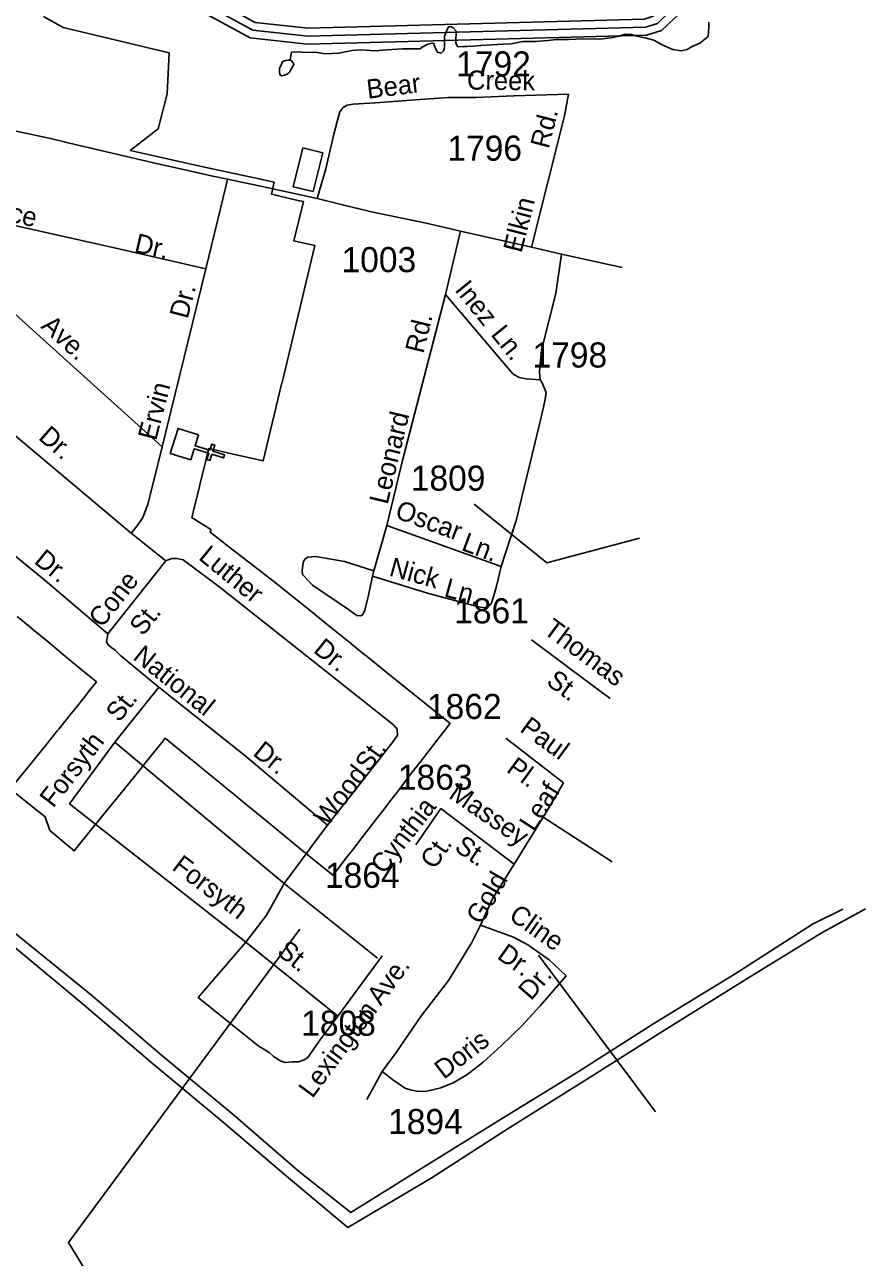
# Model space of a CAD drawing. Extents: x 2260773 to 2342389, y 552869 to 618546.
# Drawn here: x 2326468 to 2330654, y 591578 to 597717 of the extents above; entities that cross this region are included whole.
import ezdxf

# ---------------------------------------------------------------- set-up
doc = ezdxf.new("R2010")
doc.units = 0
for name, color, linetype in [('Exist Boundary Political City Limit New', 7, 'Continuous'), ('Exist Cultural Church CELL', 7, 'Continuous'), ('Exist Hydrographic Buffer Line', 7, 'Continuous'), ('Exist Hydrographic Lake Shore', 7, 'Continuous'), ('Exist Hydrographic Misc Water Feature', 7, 'Continuous'), ('Exist Road Non-System Type 51', 7, 'Continuous'), ('Exist Road Non-System Type 51 Label', 7, 'Continuous'), ('Exist Road Secondary Type 51 Attributed', 7, 'Continuous'), ('Exist Road Secondary Type 51 Label', 7, 'Continuous'), ('Exist Road Secondary Type 51 Number Label', 7, 'Continuous'), ('Exist Utilities Electrical Transmission Line', 7, 'Continuous'), ('Map Preparation Boundary City Limit Buffer Line', 7, 'Continuous')]:
    doc.layers.add(name, color=color, linetype=linetype)

msp = doc.modelspace()

# ---------------------------------------------------------------- linework, layer by layer
at = {"layer": 'Exist Boundary Political City Limit New'}
for points in [[(2326561.5, 597757.9), (2326660.2, 597703.4), (2327187.8, 597576.2), (2327177.2, 597372.8), (2327133, 597197.7), (2326993.8, 597091.1), (2327083.2, 597070.6), (2327186.2, 597047.2), (2327319.5, 597017.5), (2327395.5, 597001), (2327612.5, 596953.4), (2327709.8, 596932.2), (2327697, 596872.4), (2327829, 596842), (2327856.5, 596835.7), (2327808.2, 596640.4), (2327904.5, 596618.5), (2327913.5, 596616.5), (2327749.8, 595935.6), (2327749, 595933.1), (2327655.8, 595544.8), (2327500, 595580.4), (2327385, 595606.7), (2327380.2, 595587.9), (2327375.5, 595567.9), (2327374, 595562.4), (2327368, 595537.6), (2327361.8, 595512), (2327341, 595426.6), (2327338, 595414.8), (2327314.2, 595317.2), (2327300.8, 595261.6), (2327306.8, 595257.9), (2327311, 595255.2), (2327394.5, 595203.7), (2327392.8, 595195.1), (2327391.8, 595190.2), (2327414, 595172.7), (2327458.8, 595137.4), (2327500, 595105.1), (2327526, 595085.8), (2327629.8, 595005.3), (2327636.5, 595000), (2327723.5, 594931.9), (2327740.2, 594918.9), (2327744, 594915.9), (2327856, 594826.6), (2327917.8, 594776.9), (2327965, 594738.8), (2328074.2, 594650.6), (2328092, 594636.3), (2328096.5, 594632.6), (2328107.5, 594623.6), (2328119.5, 594613.6), (2328147.2, 594590.8), (2328183, 594561.4), (2328275, 594487.8), (2328291.5, 594474.6), (2328324.8, 594447.8)], [(2327942, 597032.9), (2327904.8, 596886.9), (2327806, 596909.9), (2327853.8, 597102.8), (2327953.5, 597078.5), (2327942, 597032.9)], [(2326408, 593924.8), (2326474, 594005.8), (2326511.2, 594051.1), (2326545.8, 594093.8), (2326575.2, 594130.6), (2326630.8, 594199.8), (2326638, 594208.9), (2326701.2, 594287.8), (2326717.8, 594308.2), (2326763.8, 594365.5), (2326791.5, 594400.4), (2326826.2, 594443.8), (2326781, 594481.3), (2326766.8, 594493), (2326662.2, 594579.3), (2326585, 594643.1), (2326515.8, 594700.2), (2326508, 594706.6), (2326494.5, 594717.8), (2326431, 594770.1)], [(2328324.8, 594447.8), (2328400.5, 594386.8), (2328586.5, 594237.2), (2328577.5, 594225.6), (2328573, 594219.6), (2328515.5, 594145.2), (2328453.8, 594065.1), (2328443, 594051), (2328405.2, 594002.1), (2328357, 593939.2), (2328337.5, 593914), (2328317.8, 593888.4), (2328285, 593846), (2328272.8, 593830.1), (2328251, 593801.8), (2328220, 593761.5), (2328187.8, 593719.6), (2328147.8, 593668), (2328100.5, 593606.6), (2328077.5, 593576.9), (2328054.5, 593547.1), (2328030.8, 593516.7), (2328002.5, 593480.8), (2327883.2, 593577.3), (2327839, 593614.5), (2327724, 593709), (2327713, 593718.1), (2327604.2, 593806.8), (2327561.8, 593841.8), (2327500, 593892.4), (2327494, 593897.2), (2327438, 593943), (2327385, 593986.4), (2327328.2, 594032.6), (2327276.8, 594074.7), (2327168.5, 594163.1), (2327152.5, 594143), (2327073.8, 594045.2), (2327037, 593998.7), (2326993.8, 593945.8), (2326943.2, 593884.4), (2326904.8, 593837.5), (2326847.5, 593767.6), (2326809, 593721.1), (2326715.5, 593602.1), (2326593.5, 593704.1), (2326570, 593772), (2326507, 593822.4), (2326396.8, 593910.8)]]:
    msp.add_lwpolyline(points, dxfattribs=at)
at = {"layer": 'Exist Cultural Church CELL'}
msp.add_lwpolyline([(2327334, 595674.6), (2327317.2, 595620.3), (2327389.8, 595597.5), (2327399.4, 595628.1), (2327414.6, 595623.3), (2327405.1, 595592.8), (2327462.5, 595574.8), (2327457.7, 595559.5), (2327400.3, 595577.5), (2327390.7, 595546.9), (2327375.5, 595551.7), (2327385, 595582.2), (2327312.4, 595605), (2327295.1, 595550), (2327193.5, 595581.7), (2327232.4, 595706.4)], close=True, dxfattribs=at)
at = {"layer": 'Exist Hydrographic Buffer Line'}
for points in [[(2327876.1, 597659.7), (2327603.6, 597689.7), (2327215.4, 597902.1), (2327052.4, 598101.4), (2327002.2, 598173.5), (2326898.6, 598294.2), (2326753.7, 598385.8), (2326773.2, 598452.7), (2326913, 598468.3), (2326998.1, 598441.3), (2327236.2, 598271), (2327736.7, 598041), (2328045.1, 597974.9), (2328605.7, 598006.2), (2329044.5, 598120.1), (2329557.1, 598323.3), (2329691.7, 598323.1), (2329718.9, 598234.2), (2329746, 598032.9), (2329707.7, 597843.9), (2329688, 597789), (2329618.7, 597723.2), (2329559, 597704.8), (2327876.1, 597659.7)], [(2327877.8, 597699.7), (2327615.9, 597728.6), (2327241.5, 597933.5), (2327084.4, 598125.5), (2327035.2, 598196.3), (2326929.2, 598320.2), (2326799.2, 598406.7), (2326910.1, 598427.2), (2326980, 598405), (2327213, 598238.5), (2327720.1, 598004.6), (2328036.9, 597935.8), (2328608.2, 597966.2), (2329054.8, 598081.4), (2329564.7, 598283.3), (2329676.3, 598283.2), (2329679.4, 598227.9), (2329705.4, 598034.3), (2329669.1, 597854.7), (2329653.7, 597811.4), (2329597.9, 597758.7), (2329552.4, 597744.7), (2327877.8, 597699.7)]]:
    msp.add_lwpolyline(points, dxfattribs=at)
at = {"layer": 'Exist Hydrographic Lake Shore'}
msp.add_lwpolyline([(2329786.4, 598031.6), (2329746.4, 597833.1), (2329722.4, 597766.4), (2329639.4, 597687.7), (2329565.3, 597664.9), (2327874.5, 597619.6), (2327591.5, 597650.8), (2327189.4, 597870.8), (2327020.4, 598077.3), (2326969.4, 598150.7), (2326868.5, 598268.1), (2326708.4, 598366.6), (2326750.7, 598472.2), (2326885.5, 598504.4)], dxfattribs=at)
at = {"layer": 'Exist Hydrographic Misc Water Feature'}
for points in [[(2329875.4, 597728.7), (2329875.8, 597702.6), (2329873.7, 597680.6), (2329872.3, 597658.5), (2329830.9, 597624.2), (2329792.7, 597607.6), (2329767.1, 597593.7), (2329737.2, 597587.2), (2329695.1, 597592.8), (2329642.4, 597616.1), (2329600.6, 597639.8), (2329558.2, 597651.5), (2329508.3, 597661), (2329490.5, 597668.5), (2329458.5, 597670.1), (2329426.7, 597659.9), (2329398.4, 597653.6), (2329332.8, 597644.9), (2329248.7, 597646.1), (2329177, 597643.2), (2329116.9, 597642.4), (2329073.2, 597638.1), (2329012.9, 597633.4), (2328984.8, 597633.1), (2328949.2, 597632.8), (2328891.1, 597622), (2328851.4, 597619.6), (2328795.2, 597617.1), (2328739.2, 597612.5), (2328701.3, 597610.1), (2328669.5, 597607.9), (2328653.3, 597607.6), (2328625.2, 597607.3), (2328614.9, 597625.1), (2328614.7, 597649.1), (2328616.8, 597669), (2328617, 597685.2), (2328602.6, 597701.2), (2328590.3, 597707.1), (2328578.4, 597706.8), (2328568.4, 597684.8), (2328559, 597658.6), (2328559.2, 597636.8), (2328559.6, 597610.7), (2328557.7, 597592.7), (2328551.8, 597584.3), (2328541.9, 597574.4), (2328523.9, 597580), (2328513.6, 597598.2), (2328503.2, 597624.1), (2328489.4, 597623.7), (2328475.5, 597619.7), (2328447.2, 597605.3), (2328438, 597597.4), (2328349.8, 597596.5), (2328271.7, 597591.6), (2328212.2, 597586.8), (2328139.8, 597592), (2328099.6, 597587.8), (2328032.2, 597574.9), (2327966.1, 597572.3), (2327914.3, 597579.7), (2327866.3, 597579.2), (2327830.4, 597580.9), (2327796.2, 597580.4)], [(2327790.4, 597540.3), (2327792.5, 597552.6), (2327796.2, 597580.4)], [(2327790.4, 597540.3), (2327794.7, 597538.4), (2327806.4, 597524.5), (2327808.5, 597518.5), (2327797, 597498.3), (2327787.3, 597480.4), (2327783.2, 597476.5), (2327776.9, 597472.2), (2327761.5, 597466), (2327747.1, 597462), (2327739.4, 597467.7), (2327737.1, 597485.9), (2327736.9, 597499.7), (2327744.7, 597516), (2327750.6, 597528.1), (2327754.5, 597534), (2327766.6, 597538.2), (2327780.6, 597540.2), (2327790.4, 597540.3)], [(2328098.4, 588265), (2328445.1, 588530.3), (2328421, 588896.1), (2328392.4, 588941.7), (2327610.4, 590102.8), (2327462.1, 590321), (2327427.5, 590378.5), (2327389.7, 590386.3), (2327386.5, 590473.9), (2327388.9, 590478), (2327376.2, 590520.1), (2326686.2, 591651.9), (2327839, 593211.7)]]:
    msp.add_lwpolyline(points, dxfattribs=at)
at = {"layer": 'Exist Road Non-System Type 51'}
for p, q in [((2327370.6, 596501.3), (2327471.8, 596917.6)), ((2327471.8, 596917.6), (2327479, 596947.4)), ((2328563.4, 596373.6), (2328638.2, 596687.9)), ((2327153, 595614.7), (2327370.6, 596501.3)), ((2326998.9, 595184.8), (2327171.7, 595046.2)), ((2328207.3, 594996.8), (2328272.4, 595223.2)), ((2328841.3, 595018), (2328272.4, 595223.2)), ((2326882.3, 594683.2), (2327171.7, 595046.2)), ((2328200.1, 594970), (2328207.3, 594996.8)), ((2327136.6, 594417.3), (2326916.6, 594143.2)), ((2326916.6, 594143.2), (2326691, 593836.4)), ((2327061.6, 594022.2), (2326916.6, 594143.2)), ((2327082.5, 594004.8), (2327061.6, 594022.2)), ((2327760.2, 593439.3), (2327082.5, 594004.8)), ((2327895.2, 593621.9), (2327975.4, 593730.5)), ((2327760.2, 593439.3), (2327884.3, 593607.2)), ((2327884.3, 593607.2), (2327895.2, 593621.9)), ((2327672.3, 593281.4), (2327760.2, 593439.3)), ((2328224.8, 593067.4), (2327760.2, 593439.3)), ((2327569.8, 593148.5), (2327672.3, 593281.5)), ((2327569.8, 593148.5), (2328027.4, 592779.5)), ((2328027.4, 592779.5), (2328248.1, 593079.7))]:
    msp.add_line(p, q, dxfattribs=at)
for points in [[(2327370.6, 596501.3), (2326921.5, 596603.2), (2326486.2, 596702.7), (2326221.3, 596760.6), (2326178.9, 596768.8), (2326151.2, 596767.2), (2326126.7, 596762.3), (2326095.7, 596746), (2326058.2, 596728), (2325988.1, 596666)], [(2325988.1, 596666), (2326593, 596119.5), (2327153, 595614.7)], [(2329035.4, 595948.1), (2329031.7, 595989.2), (2329041, 596095.8), (2329113.9, 596378.3), (2329142, 596574.7)], [(2328272.4, 595223.2), (2328349.3, 595545.9), (2328563.4, 596373.6)], [(2328563.4, 596373.6), (2328899, 595978), (2328930.7, 595959.3), (2328966.3, 595953.7), (2329035.4, 595948.1)], [(2326136.5, 595931.9), (2326383.5, 595702.7), (2326998.9, 595184.8)], [(2329035.4, 595948.1), (2329044.8, 595933.1), (2329051.3, 595917.2), (2329064.4, 595885.4), (2329058.8, 595842.4), (2329040.1, 595761.9), (2329008.3, 595631), (2328915.8, 595248.4), (2328841.3, 595018)], [(2326998.9, 595184.8), (2327016.8, 595206), (2327034.8, 595230.5), (2327054.3, 595259.9), (2327082, 595326.7), (2327153, 595614.7)], [(2325790.9, 595586.1), (2326571, 594949.1), (2326882.3, 594683.2)], [(2327171.7, 595046.2), (2327199.4, 595059.2), (2327227.1, 595059.2), (2327258.1, 595051.1), (2327277.8, 595036.2), (2327442.3, 594914), (2328305.5, 594229.7), (2328322.7, 594207.7), (2328324.4, 594177.8), (2328303.1, 594146.5), (2328268.9, 594102.5), (2327975.4, 593730.5)], [(2328207.3, 594996.8), (2328060.6, 595044.1), (2327918.8, 595068.6), (2327878.1, 595064.4), (2327864.8, 595056.1), (2327857.4, 595042.8), (2327854, 595025.3), (2327849.9, 594997.1), (2327852.4, 594978.8), (2327885.6, 594943.8), (2327902.2, 594926.4), (2328075.3, 594807.6), (2328122.4, 594774.8), (2328138.3, 594772.8), (2328144.8, 594775.1), (2328152.3, 594780.1), (2328161.7, 594801.1), (2328180.1, 594875.3), (2328200.1, 594970)], [(2328200.1, 594970), (2328474.3, 594885.2), (2328722.3, 594819.1), (2328755.9, 594812.9), (2328777.1, 594821.6), (2328790.8, 594832.9), (2328799.6, 594857.8), (2328815.8, 594913.9), (2328841.3, 595018)], [(2327136.6, 594417.3), (2326947.5, 594574.4), (2326918.2, 594601.6), (2326903, 594613.6), (2326884.5, 594627.7), (2326875.8, 594644), (2326882.3, 594683.2)], [(2327975.4, 593730.5), (2327564.6, 594078), (2327136.6, 594417.3)], [(2326691, 593836.4), (2327569.8, 593148.5)], [(2327569.8, 593148.5), (2327332.9, 592872.1), (2327629.2, 592633.4), (2327685.7, 592597.8), (2327707.9, 592578.1), (2327723.9, 592568.4), (2327740, 592556.6), (2327766.1, 592548.9), (2327800, 592551.2), (2327832, 592551.5), (2327860, 592561.9), (2327877.9, 592574), (2327934.8, 592654.5), (2328027.4, 592779.5)]]:
    msp.add_lwpolyline(points, dxfattribs=at)
at = {"layer": 'Exist Road Secondary Type 51 Attributed'}
for p, q in [((2329152.2, 593941.7), (2328864.6, 594163.1)), ((2329049.5, 593770.9), (2328906.5, 593536.1)), ((2329049.5, 593770.9), (2329393.2, 593547.1)), ((2328247.9, 592504.3), (2328172.1, 592363.6))]:
    msp.add_line(p, q, dxfattribs=at)
for points in [[(2325729, 597334), (2326056.7, 597264.5), (2326066.3, 597262.4), (2326605.2, 597148.1), (2326692.1, 597127.6), (2327131.8, 597024.1), (2327273.6, 596993.1), (2327397.5, 596963.7), (2327479, 596947.4), (2327673.3, 596906.5), (2327925.3, 596850.7)], [(2327925.3, 596850.7), (2327967.7, 596999), (2328007.2, 597171.4), (2328024.1, 597234.9), (2328038.2, 597283), (2328053.8, 597304.2), (2328073.5, 597315.5), (2328103.2, 597321.1), (2328214.7, 597328.2), (2328413.8, 597342.3), (2328577.6, 597353.6), (2328714.5, 597353.6), (2328903.7, 597362.1), (2329175.8, 597371.6)], [(2328991.5, 596609.3), (2329156.7, 597263.5), (2329175.8, 597371.6)], [(2327925.3, 596850.7), (2328057.3, 596817.5), (2328209.8, 596782.2), (2328461.1, 596729.9), (2328638.2, 596687.9), (2328991.5, 596609.3)], [(2328991.5, 596609.3), (2329142, 596574.7), (2329443, 596507.4)], [(2329384.5, 594360.7), (2329294.5, 594427.2), (2328992.6, 594653.3)], [(2329152.2, 593941.7), (2329100.1, 593853.1), (2329049.5, 593770.9)], [(2328539.8, 593812.8), (2328416.6, 593632.5)], [(2328906.5, 593536.1), (2328539.8, 593812.8)], [(2328906.5, 593536.1), (2328799.8, 593366.1), (2328737.4, 593232.4)], [(2328737.4, 593232.4), (2328694.7, 593145.5), (2328579.3, 592957.5), (2328444.2, 592782.2), (2328318.4, 592597.8), (2328247.9, 592504.3)], [(2328737.4, 593232.4), (2328901.9, 593173.4), (2328973.6, 593134.6), (2329080, 593059.5), (2329164.9, 592980.8)], [(2329164.9, 592980.8), (2329035.4, 592830.3), (2328941.8, 592729.8), (2328842, 592632.3), (2328751.2, 592550.4), (2328669.2, 592487.1), (2328601.9, 592446.7), (2328541, 592423), (2328470.4, 592406.3), (2328447.3, 592404.3), (2328421.1, 592405.3), (2328394, 592410.1), (2328365.2, 592419.7), (2328305.8, 592458.7), (2328247.9, 592504.3)]]:
    msp.add_lwpolyline(points, dxfattribs=at)
at = {"layer": 'Exist Road Secondary Type 51 Number Label'}
msp.add_line((2329026.6, 593082.9), (2329609.1, 592303.1), dxfattribs=at)
msp.add_lwpolyline([(2329529.2, 595159.3), (2329068.9, 595037.1), (2328707.1, 595328.4)], dxfattribs=at)
at = {"layer": 'Exist Utilities Electrical Transmission Line'}
for points in [[(2330654.4, 593313.5), (2330431.7, 593191.3), (2330042.5, 592951.1), (2329641.5, 592701), (2329266.3, 592463), (2328871.1, 592216.8), (2328491.9, 591972.9), (2328076.7, 591726.6), (2327782.3, 591973.4), (2327457.5, 592249.7), (2327102.5, 592545.7), (2326753.5, 592843.9), (2326416.6, 593123.9), (2326227.5, 593265.7), (2326227.2, 593265.9), (2325941, 593496.5), (2325223.1, 594078.4), (2325170.8, 594113.9), (2325159.1, 594093.9), (2324990.8, 593578.3), (2324880.3, 593249.3), (2324558.9, 592512.2)], [(2326329.2, 593267), (2326442.1, 593174.2), (2326801.1, 592884.2), (2327150.1, 592584.2), (2327507.1, 592290.2), (2327829.8, 592009.7), (2328091.9, 591800.7), (2328449.4, 592024.5), (2328842.6, 592268.5), (2329229.8, 592504.6), (2329601, 592742.4), (2330006.1, 592990.6), (2330391.3, 593236.6), (2330542.4, 593312.4)]]:
    msp.add_lwpolyline(points, dxfattribs=at)
at = {"layer": 'Map Preparation Boundary City Limit Buffer Line'}
for points in [[(2326561.5, 597757.9), (2326660.2, 597703.4), (2327187.8, 597576.2), (2327177.2, 597372.8), (2327133, 597197.7), (2326993.8, 597091.1), (2327083.2, 597070.6), (2327186.2, 597047.2), (2327319.5, 597017.5), (2327395.5, 597001), (2327612.5, 596953.4), (2327709.8, 596932.2), (2327697, 596872.4), (2327829, 596842), (2327856.5, 596835.7), (2327808.2, 596640.4), (2327904.5, 596618.5), (2327913.5, 596616.5), (2327749.8, 595935.6), (2327749, 595933.1), (2327655.8, 595544.8), (2327500, 595580.4), (2327385, 595606.7), (2327380.2, 595587.9), (2327375.5, 595567.9), (2327374, 595562.4), (2327368, 595537.6), (2327361.8, 595512), (2327341, 595426.6), (2327338, 595414.8), (2327314.2, 595317.2), (2327300.8, 595261.6), (2327306.8, 595257.9), (2327311, 595255.2), (2327394.5, 595203.7), (2327392.8, 595195.1), (2327391.8, 595190.2), (2327414, 595172.7), (2327458.8, 595137.4), (2327500, 595105.1), (2327526, 595085.8), (2327629.8, 595005.3), (2327636.5, 595000), (2327723.5, 594931.9), (2327740.2, 594918.9), (2327744, 594915.9), (2327856, 594826.6), (2327917.8, 594776.9), (2327965, 594738.8), (2328074.2, 594650.6), (2328092, 594636.3), (2328096.5, 594632.6), (2328107.5, 594623.6), (2328119.5, 594613.6), (2328147.2, 594590.8), (2328183, 594561.4), (2328275, 594487.8), (2328291.5, 594474.6), (2328324.8, 594447.8)], [(2327942, 597032.9), (2327904.8, 596886.9), (2327806, 596909.9), (2327853.8, 597102.8), (2327953.5, 597078.5), (2327942, 597032.9)], [(2326408, 593924.8), (2326474, 594005.8), (2326511.2, 594051.1), (2326545.8, 594093.8), (2326575.2, 594130.6), (2326630.8, 594199.8), (2326638, 594208.9), (2326701.2, 594287.8), (2326717.8, 594308.2), (2326763.8, 594365.5), (2326791.5, 594400.4), (2326826.2, 594443.8), (2326781, 594481.3), (2326766.8, 594493), (2326662.2, 594579.3), (2326585, 594643.1), (2326515.8, 594700.2), (2326508, 594706.6), (2326494.5, 594717.8), (2326431, 594770.1)], [(2328324.8, 594447.8), (2328400.5, 594386.8), (2328586.5, 594237.2), (2328577.5, 594225.6), (2328573, 594219.6), (2328515.5, 594145.2), (2328453.8, 594065.1), (2328443, 594051), (2328405.2, 594002.1), (2328357, 593939.2), (2328337.5, 593914), (2328317.8, 593888.4), (2328285, 593846), (2328272.8, 593830.1), (2328251, 593801.8), (2328220, 593761.5), (2328187.8, 593719.6), (2328147.8, 593668), (2328100.5, 593606.6), (2328077.5, 593576.9), (2328054.5, 593547.1), (2328030.8, 593516.7), (2328002.5, 593480.8), (2327883.2, 593577.3), (2327839, 593614.5), (2327724, 593709), (2327713, 593718.1), (2327604.2, 593806.8), (2327561.8, 593841.8), (2327500, 593892.4), (2327494, 593897.2), (2327438, 593943), (2327385, 593986.4), (2327328.2, 594032.6), (2327276.8, 594074.7), (2327168.5, 594163.1), (2327152.5, 594143), (2327073.8, 594045.2), (2327037, 593998.7), (2326993.8, 593945.8), (2326943.2, 593884.4), (2326904.8, 593837.5), (2326847.5, 593767.6), (2326809, 593721.1), (2326715.5, 593602.1), (2326593.5, 593704.1), (2326570, 593772), (2326507, 593822.4), (2326396.8, 593910.8)]]:
    msp.add_lwpolyline(points, dxfattribs=at)

# ---------------------------------------------------------------- texts
at = {"layer": 'Exist Road Non-System Type 51 Label'}
for s, rotation, p in [('Inez', 308.92814, (2328606.1, 596395.6)), ('Rd.', 76.41857, (2328453.9, 596075.3)), ('Ln.', 308.92814, (2328785.5, 596173.5)), ('Leonard', 76.41857, (2328275.2, 595323.4)), ('Oscar', 339.72718, (2328306.8, 595262.5)), ('Ln.', 339.72718, (2328638.2, 595101.5)), ('Nick', 344.65571, (2328278.4, 594973.9)), ('Ln.', 344.65571, (2328552, 594870.8)), ('Forsyth', 322.67682, (2327196.6, 593512.9)), ('St.', 321.11766, (2327719.7, 593090.9)), ('Ave.', 53.67771, (2328241.5, 592827.2)), ('Lexington', 53.46942, (2327900.7, 592366.1))]:
    msp.add_text(s, height=95, rotation=rotation, dxfattribs=at).set_placement(p)
at = {"layer": 'Exist Road Secondary Type 51 Label'}
for s, rotation, p in [('Bear', 7.19114, (2328177, 597347.8)), ('Creek', 359.35171, (2328670.5, 597393.9)), ('Rd.', 75.52142, (2329076.7, 597095.4)), ('Force', 346.97379, (2326201.1, 596780.8)), ('Elkin', 75.52142, (2328941.8, 596576.5)), ('Dr.', 346.97379, (2327009.8, 596586.3)), ('Dr.', 75.47106, (2327279.5, 596247.8)), ('Ave.', 317.51362, (2326544.7, 596209.8)), ('Ervin', 75.47106, (2327122.5, 595641.7)), ('Dr.', 318.82529, (2326531.8, 595655.5)), ('Luther', 320.73621, (2327329.1, 595057.8)), ('Dr.', 320.77667, (2326510.2, 595038.6)), ('Cone', 51.85205, (2326853.4, 594709)), ('St.', 51.85205, (2327057, 594668)), ('Thomas', 323.41974, (2329045.5, 594689.8)), ('National', 321.38776, (2327001.7, 594559.7)), ('Dr.', 321.09476, (2327900.7, 594594.9)), ('St.', 323.41974, (2329060.7, 594435)), ('St.', 52.07704, (2326939.5, 594238.4)), ('Paul', 323.83072, (2328928.8, 594200.8)), ('Forsyth', 52.2314, (2326610.1, 593812.3)), ('Dr.', 321.38776, (2327599.5, 594082.3)), ('St.', 53.89576, (2328182.7, 593989.1)), ('Pl.', 323.83072, (2328862, 593999.4)), ('Wood', 52.36415, (2327976.2, 593720.2)), ('Leaf', 57.28468, (2329004.5, 593693.5)), ('Massey', 325.69931, (2328574.6, 593869)), ('Cynthia', 52.12869, (2328257.7, 593481.4)), ('Ct.', 55.83922, (2328509.9, 593505.4)), ('St.', 325.69931, (2328603.1, 593607.5)), ('Gold', 60.02733, (2328743.3, 593230.1)), ('Cline', 324.7689, (2328873.5, 593265.6)), ('Dr.', 324.7689, (2328815.3, 593069.8)), ('Dr.', 49.28808, (2328989.8, 592852.8)), ('Doris', 37.65023, (2328555.5, 592461.5))]:
    msp.add_text(s, height=95, rotation=rotation, dxfattribs=at).set_placement(p)
at = {"layer": 'Exist Road Secondary Type 51 Number Label'}
for s, p in [('1792', (2328616.8, 597459.2)), ('1796', (2328573, 597039.5)), ('1003', (2328046, 596484.4)), ('1798', (2328996.9, 596009.5)), ('1809', (2328390.9, 595396.2)), ('1861', (2328607.2, 594735.5)), ('1862', (2328471.5, 594259.1)), ('1863', (2328326.6, 593906.5)), ('1864', (2327963.5, 593418.3)), ('1808', (2327845.1, 592682.1)), ('1894', (2328278.1, 592191.8))]:
    msp.add_text(s, height=125, dxfattribs=at).set_placement(p)

doc.saveas('drawing.dxf')
